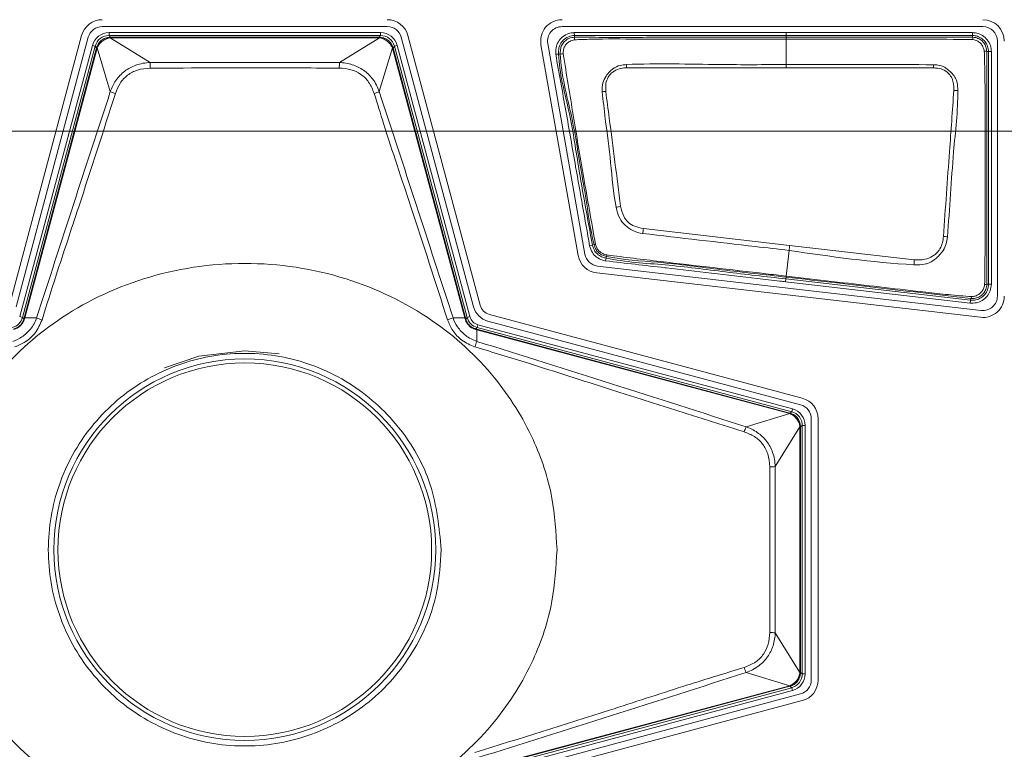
# Model space of a CAD drawing. Header units: millimetres. Extents: x 0 to 1118, y 0 to 864.
# Tile 328 of 372: x 881.49 to 890.08, y 698.32 to 704.69. Entities that reach past the tile are written whole.
import ezdxf

# ---------------------------------------------------------------- set-up
doc = ezdxf.new("R2010")
doc.units = ezdxf.units.MM
doc.styles.add('SLDTEXTSTYLE3', font='TXT', dxfattribs={"width": 0.605})
doc.dimstyles.new('SLDDIMSTYLE0', dxfattribs={"dimtxt": 3.175, "dimasz": 3.302, "dimexe": 0, "dimexo": 0.0625, "dimgap": 0.79375, "dimtad": 0, "dimtih": 1, "dimtoh": 1, "dimdec": 0, "dimlfac": 4, "dimrnd": 1e-09, "dimzin": 12, "dimdsep": 46, "dimtxsty": 'SLDTEXTSTYLE3', "dimsah": 1, "dimcen": 0.09, "dimadec": 0, "dimazin": 3, "dimtfac": 1, "dimtofl": 0, "dimtmove": 0, "dimatfit": 3, "dimfxl": 1, "dimfrac": 2, "dimtolj": 1, "dimtzin": 12, "dimarcsym": 0})

# ---------------------------------------------------------------- blocks, each defined once
blk = doc.blocks.new('_D_4')
at = {"color": 7, "linetype": 'Continuous', "lineweight": 0}
for p, q in [((828.0357, 703.72), (976.4365, 703.72)), ((974.8365, 703.72), (974.8365, 687.4064)), ((974.8365, 666.22), (974.8365, 682.5337)), ((912.9066, 666.22), (976.4365, 666.22))]:
    blk.add_line(p, q, dxfattribs=at)
for points in [[(974.8365, 703.72), (974.3285, 700.418), (975.3445, 700.418)], [(974.8365, 666.22), (975.3445, 669.522), (974.3285, 669.522)]]:
    blk.add_solid(points, dxfattribs=at)
at = {"color": 7, "linetype": 'Continuous', "lineweight": 0, "insert": (971.1985, 686.6264), "char_height": 3.175, "attachment_point": 1, "style": 'SLDTEXTSTYLE3'}
blk.add_mtext('150', dxfattribs=at)

msp = doc.modelspace()

# ---------------------------------------------------------------- linework, layer by layer
at = {"color": 7, "linetype": 'Continuous', "lineweight": 15}
for p, q in [((882.212, 704.6335), (884.6997, 704.6335)), ((882.2709, 704.5807), (882.2709, 704.5557)), ((882.2709, 704.5807), (884.6408, 704.5807)), ((884.6408, 704.5807), (884.6408, 704.5557)), ((886.2244, 704.6335), (889.8984, 704.6335)), ((886.3317, 704.5806), (886.3335, 704.5557)), ((888.1809, 704.5557), (888.1809, 704.5807)), ((888.1809, 704.5807), (889.8058, 704.5807)), ((889.8058, 704.5557), (889.8058, 704.5807)), ((882.0321, 704.5557), (881.4009, 702.2004)), ((881.4592, 702.1847), (882.0903, 704.5401)), ((882.2709, 704.5557), (882.2828, 704.5402)), ((884.6408, 704.5557), (882.2709, 704.5557)), ((882.2815, 704.5352), (882.6305, 704.3193)), ((882.2828, 704.5402), (882.2828, 704.5352)), ((882.2828, 704.5402), (884.6289, 704.5402)), ((884.6289, 704.5352), (882.2828, 704.5352)), ((884.2813, 704.3193), (884.6302, 704.5352)), ((884.6289, 704.5402), (884.6408, 704.5557)), ((884.6289, 704.5402), (884.6289, 704.5352)), ((884.8214, 704.5401), (885.4526, 702.1847)), ((885.5108, 702.2004), (884.8797, 704.5557)), ((886.3335, 704.5557), (886.3346, 704.5405)), ((888.1809, 704.5404), (888.1809, 704.5557)), ((889.8058, 704.5557), (888.1809, 704.5557)), ((888.1809, 704.5404), (888.1809, 704.5244)), ((888.1809, 704.3019), (888.1809, 704.5244)), ((889.8058, 704.5405), (889.8058, 704.5557)), ((889.8058, 704.5405), (889.8059, 704.5405)), ((890.0244, 704.5075), (890.0244, 702.2796)), ((881.4912, 702.1004), (882.1261, 704.4696)), ((882.1502, 704.4631), (881.5154, 702.0939)), ((881.5306, 702.0909), (882.1621, 704.4476)), ((882.167, 704.4463), (881.5355, 702.0896)), ((882.1261, 704.4696), (882.1502, 704.4631)), ((882.1621, 704.4476), (882.1502, 704.4631)), ((882.1621, 704.4476), (882.167, 704.4463)), ((882.2822, 704.0656), (882.1673, 704.4475)), ((884.7444, 704.4475), (884.6295, 704.0656)), ((884.7448, 704.4463), (884.7496, 704.4476)), ((885.3762, 702.0896), (884.7448, 704.4463)), ((884.7616, 704.4631), (884.7496, 704.4476)), ((884.7496, 704.4476), (885.3811, 702.0909)), ((884.7857, 704.4696), (884.7616, 704.4631)), ((885.3964, 702.0939), (884.7616, 704.4631)), ((884.7857, 704.4696), (885.4205, 702.1004)), ((886.0409, 704.4752), (886.3654, 702.6349)), ((886.4248, 702.6453), (886.1003, 704.4856)), ((889.9466, 704.4151), (889.9313, 704.4151)), ((889.9466, 702.3834), (889.9466, 704.4151)), ((889.9466, 704.4151), (889.9716, 704.4151)), ((889.9716, 704.4151), (889.9716, 702.3834)), ((886.1695, 704.3919), (886.1945, 704.3928)), ((886.2097, 704.3933), (886.1945, 704.3928)), ((882.6305, 704.3193), (884.2813, 704.3193)), ((888.1809, 704.2739), (888.1809, 704.3019)), ((889.465, 704.2728), (888.1809, 704.2739)), ((886.9346, 702.8692), (888.2111, 702.7215)), ((886.4656, 702.7189), (886.4897, 702.7254)), ((886.4897, 702.7254), (886.5046, 702.7294)), ((888.2111, 702.7215), (889.2987, 702.5967)), ((886.6052, 702.5872), (886.6104, 702.6116)), ((886.6136, 702.6267), (886.6104, 702.6116)), ((888.1818, 702.4542), (888.2062, 702.6786)), ((889.8839, 702.1544), (886.5344, 702.5421)), ((886.5275, 702.4821), (889.877, 702.0945)), ((888.1762, 702.4052), (888.1791, 702.43)), ((888.1808, 702.4454), (888.1791, 702.43)), ((888.1791, 702.43), (889.7897, 702.2436)), ((888.1809, 702.4454), (888.1808, 702.4454)), ((888.1809, 702.4543), (888.1818, 702.4542)), ((888.1809, 702.4454), (888.1809, 702.4457)), ((889.7868, 702.2188), (888.1762, 702.4052)), ((889.9313, 702.3834), (889.9466, 702.3834)), ((889.9466, 702.3834), (889.9716, 702.3834)), ((889.7897, 702.2436), (889.7915, 702.2588)), ((889.7897, 702.2436), (889.7868, 702.2188)), ((881.4912, 702.1004), (881.5154, 702.0939)), ((881.5154, 702.0939), (881.5281, 702.0812)), ((881.5281, 702.0812), (881.5306, 702.0909)), ((881.5306, 702.0909), (881.5355, 702.0896)), ((881.5355, 702.0896), (881.6387, 702.0903)), ((885.2731, 702.0903), (885.3762, 702.0896)), ((885.3762, 702.0896), (885.3811, 702.0909)), ((885.3811, 702.0909), (885.3837, 702.0812)), ((885.3837, 702.0812), (885.3964, 702.0939)), ((885.4205, 702.1004), (885.3964, 702.0939)), ((888.3216, 701.3884), (885.5912, 702.12)), ((885.4848, 702.0055), (885.4721, 701.9928)), ((885.4912, 702.0297), (885.4848, 702.0055)), ((888.229, 701.2702), (885.4848, 702.0055)), ((885.4912, 702.0297), (888.2354, 701.2944)), ((885.5756, 702.0617), (888.306, 701.3301)), ((885.4721, 701.9928), (885.4818, 701.9903)), ((885.4805, 701.9854), (885.4818, 701.9903)), ((885.4805, 701.9854), (885.4811, 701.8842)), ((888.2121, 701.2534), (885.4805, 701.9854)), ((885.4818, 701.9903), (888.2134, 701.2583)), ((887.8303, 701.138), (888.2134, 701.2531)), ((888.2121, 701.2534), (888.2134, 701.2583)), ((888.2134, 701.2583), (888.229, 701.2702)), ((888.2354, 701.2944), (888.229, 701.2702)), ((888.3216, 701.1495), (888.3061, 701.1376)), ((888.3216, 698.9805), (888.3216, 701.1495)), ((888.3466, 701.1495), (888.3216, 701.1495)), ((888.3466, 701.1495), (888.3466, 698.9805)), ((888.3994, 701.2084), (888.3994, 698.9266)), ((888.4597, 698.9266), (888.4597, 701.2084)), ((888.301, 701.1389), (888.0855, 700.7902)), ((888.301, 698.9925), (888.301, 701.1376)), ((888.301, 701.1376), (888.3061, 701.1376)), ((888.3061, 701.1376), (888.3061, 698.9925)), ((888.0855, 700.7902), (888.0855, 699.3398)), ((888.0855, 699.3398), (888.301, 698.9912)), ((888.2134, 698.877), (887.8303, 698.9921)), ((888.301, 698.9925), (888.3061, 698.9925)), ((888.3061, 698.9925), (888.3216, 698.9805)), ((888.3466, 698.9805), (888.3216, 698.9805)), ((885.4805, 698.1447), (888.2121, 698.8766)), ((888.2134, 698.8717), (885.4818, 698.1398)), ((885.4848, 698.1245), (888.229, 698.8598)), ((888.2354, 698.8357), (885.4912, 698.1004)), ((888.2121, 698.8766), (888.2134, 698.8717)), ((888.229, 698.8598), (888.2134, 698.8717)), ((888.229, 698.8598), (888.2354, 698.8357)), ((888.306, 698.8049), (885.5756, 698.0733)), ((885.5912, 698.0151), (888.3216, 698.7467))]:
    msp.add_line(p, q, dxfattribs=at)
at = {"color": 9, "linetype": 'Continuous', "lineweight": 15}
msp.add_line((883.4559, 701.8017), (883.7551, 701.7757), dxfattribs=at)
at = {"color": 7, "linetype": 'Continuous', "lineweight": 15, "flags": 128}
for points in [[(888.1809, 704.5557), (888.1309, 704.5557), (887.9309, 704.5557), (887.1309, 704.5557), (886.9674, 704.5557), (886.3335, 704.5557)], [(888.1809, 704.2739), (888.0809, 704.2739), (887.6809, 704.2739), (887.2809, 704.2739), (886.787, 704.2739)]]:
    msp.add_lwpolyline(points, dxfattribs=at)
at = {"color": 9, "linetype": 'Continuous', "lineweight": 15, "flags": 128}
msp.add_lwpolyline([(882.7545, 701.6537), (883.0554, 701.7548), (883.4559, 701.8017)], dxfattribs=at)
at = {"color": 7, "linetype": 'Continuous', "lineweight": 15}
for radius in [1.6663, 1.6307]:
    msp.add_circle((883.4559, 700.065), radius, dxfattribs=at)
for centre, radius, start, end in [((882.212, 704.5075), 0.1863, 90, 165), ((884.6997, 704.5075), 0.1863, 15, 90), ((886.2244, 704.5075), 0.1863, 90, 190), ((889.8984, 704.5075), 0.1863, 0, 90), ((882.212, 704.5075), 0.126, 90, 165), ((884.6997, 704.5075), 0.126, 15, 90), ((886.2244, 704.5075), 0.126, 90, 190), ((889.8984, 704.5075), 0.126, 0, 90), ((882.2665, 704.5352), 0.015, 359.86237, 19.50054), ((884.6452, 704.5352), 0.015, 160.49946, 180.13763), ((886.4046, 704.5264), 0.0714, 168.62354, 186.69081), ((889.7738, 704.5223), 0.0368, 356.22231, 29.63386), ((882.1712, 704.462), 0.015, 235.49946, 255.13763), ((884.7406, 704.462), 0.015, 284.86237, 304.50054), ((889.9123, 704.3821), 0.038, 60.02566, 93.95286), ((886.2348, 704.2615), 0.1342, 90.28164, 100.80796), ((880.0146, 704.2648), 2.6164, 0.13453, 1.19301), ((886.8972, 704.2648), 2.6164, 178.80699, 179.86547), ((879.2747, 703.9724), 7.5183, 2.29841, 2.51199), ((895.7855, 703.9705), 6.3278, 177.00854, 177.26148), ((882.4278, 704.4007), 0.3654, 246.51845, 253.93047), ((884.484, 704.4007), 0.3654, 286.06953, 293.48155), ((886.6459, 703.6997), 0.3702, 96.12268, 101.16873), ((889.6444, 703.731), 0.3455, 84.24224, 90.035), ((886.8406, 702.4972), 0.5762, 100.46158, 104.47945), ((891.5559, 702.1968), 4.6699, 171.72138, 172.25325), ((889.4704, 701.9872), 0.8182, 81.69992, 84.18326), ((886.4984, 702.7951), 0.066, 275.42897, 286.14563), ((894.9923, 701.9332), 6.8269, 173.36917, 173.73199), ((886.5489, 702.6672), 0.1863, 190, 263.39823), ((886.5489, 702.6672), 0.126, 190, 263.39823), ((886.6845, 702.6227), 0.071, 166.91143, 176.74313), ((905.4639, 701.69), 16.1906, 176.78956, 176.94185), ((889.9151, 702.4153), 0.0358, 266.71983, 296.88187), ((889.7779, 702.2765), 0.0223, 307.56221, 355.84631), ((889.8984, 702.2796), 0.1863, 263.39823, 0), ((889.8984, 702.2796), 0.126, 263.39823, 0), ((885.6206, 702.2298), 0.174, 195, 255), ((885.6206, 702.2298), 0.1137, 195, 255), ((881.7822, 702.4103), 0.3507, 245.85553, 254.14545), ((885.1296, 702.4103), 0.3507, 285.85455, 294.14447), ((881.5321, 702.0758), 0.0068, 77.76913, 126.53293), ((885.3797, 702.0758), 0.0068, 53.46707, 102.23087), ((885.4666, 701.9888), 0.0068, 347.76913, 36.53293), ((885.9135, 701.7104), 0.466, 158.10233, 164.39632), ((888.2734, 701.2084), 0.126, 0, 75), ((888.2734, 701.2084), 0.1863, 0, 75), ((888.2278, 701.2493), 0.0149, 145.37126, 165.13441), ((888.2077, 700.9811), 0.4087, 157.43042, 164.04401), ((888.301, 701.1538), 0.0149, 269.86559, 289.62874), ((888.0311, 703.2391), 2.4495, 270.14609, 271.27144), ((888.0311, 696.8909), 2.4495, 88.72856, 89.85391), ((888.2077, 699.1489), 0.4087, 195.95599, 202.56958), ((888.301, 698.9762), 0.0149, 70.37126, 90.13441), ((888.2734, 698.9266), 0.126, 285, 0), ((888.2734, 698.9266), 0.1863, 285, 0), ((888.2278, 698.8808), 0.0149, 194.86559, 214.62874)]:
    msp.add_arc(centre, radius, start, end, dxfattribs=at)
for centre, major_axis, ratio, start_param, end_param in [((882.271, 704.4307), (-0.0913, 0.119), 0.999758, 5.628804, 6.937567), ((884.6408, 704.4307), (0.0913, 0.119), 0.999758, 5.628804, 6.937567), ((882.271, 704.4307), (-0.0761, 0.0992), 0.999661, 5.628804, 6.937567), ((882.285, 704.4124), (-0.0418, 0.1212), 0.972579, 5.959695, 5.976911), ((882.285, 704.4574), (-0.0258, 0.0738), 0.954922, 5.961416, 5.978632), ((884.6268, 704.4124), (0.0418, 0.1212), 0.972579, 0.306274, 0.32349), ((884.6268, 704.4574), (0.0258, 0.0738), 0.954922, 0.304553, 0.321769), ((884.6408, 704.4307), (0.0761, 0.0992), 0.999661, 5.628804, 6.937567), ((882.285, 704.4124), (0.1062, -0.0717), 0.972579, 3.447867, 3.465083), ((882.2416, 704.4241), (0.0646, -0.044), 0.954922, 3.446146, 3.463362), ((884.6702, 704.4241), (0.0646, 0.044), 0.954922, 5.961416, 5.978632), ((884.6268, 704.4124), (0.1062, 0.0717), 0.972579, 5.959695, 5.976911), ((881.3946, 702.1263), (0.0884, -0.0884), 0.999878, 5.759674, 6.806696), ((885.5171, 702.1263), (0.0884, 0.0884), 0.999878, 2.618082, 3.665103), ((885.5171, 702.1263), (-0.0707, -0.0707), 0.999797, 5.759674, 6.806696), ((888.1899, 701.1788), (0.044, 0.0646), 0.954922, 0.304434, 0.321769), ((888.1783, 701.1354), (0.0717, 0.1062), 0.972579, 0.306155, 0.32349), ((888.1966, 701.1495), (0.0992, 0.0761), 0.999661, 5.628804, 6.937567), ((888.1966, 701.1495), (0.119, 0.0913), 0.999758, 5.628804, 6.937567), ((888.2232, 701.1354), (0.0738, 0.0258), 0.954922, 5.961416, 5.978751), ((888.1783, 701.1354), (0.1212, 0.0418), 0.972579, 5.959695, 5.97703), ((888.2232, 698.9946), (0.0738, -0.0258), 0.954922, 0.304434, 0.321769), ((888.1783, 698.9946), (0.1212, -0.0418), 0.972579, 0.306155, 0.32349), ((888.1966, 698.9806), (0.0992, -0.0761), 0.999661, 5.628804, 6.937567), ((888.1966, 698.9806), (0.119, -0.0913), 0.999758, 5.628804, 6.937567), ((888.1899, 698.9512), (-0.044, 0.0646), 0.954922, 2.819823, 2.837158), ((888.1783, 698.9946), (-0.0717, 0.1062), 0.972579, 2.818102, 2.835437)]:
    msp.add_ellipse(centre, major_axis=major_axis, ratio=ratio, start_param=start_param, end_param=end_param, dxfattribs=at)
for points, knots in [([(886.1695, 704.3919), (886.1694, 704.4066), (886.1694, 704.4393), (886.1828, 704.4899), (886.2176, 704.537), (886.2646, 704.5694), (886.3062, 704.5787), (886.327, 704.5803), (886.3317, 704.5806)], [0, 0, 0, 0, 0.156991, 0.351979, 0.549313, 0.775672, 0.949589, 1, 1, 1, 1]), ([(886.3317, 704.5806), (886.5436, 704.5807), (886.9674, 704.5808), (887.5838, 704.5807), (887.9883, 704.5807), (888.1809, 704.5807)], [0, 0, 0, 0, 0.343799, 0.687599, 1, 1, 1, 1]), ([(889.8058, 704.5807), (889.8186, 704.5799), (889.85, 704.5777), (889.897, 704.5571), (889.9387, 704.5191), (889.9664, 704.4697), (889.9699, 704.4331), (889.9716, 704.4151)], [0, 0, 0, 0, 0.148542, 0.362996, 0.577594, 0.792489, 1, 1, 1, 1]), ([(882.1627, 704.4497), (882.168, 704.4629), (882.1784, 704.4893), (882.2095, 704.519), (882.2449, 704.5368), (882.2697, 704.5391), (882.2807, 704.5402)], [0, 0, 0, 0, 0.267355, 0.531013, 0.792242, 1, 1, 1, 1]), ([(882.2815, 704.5352), (882.2815, 704.5352), (882.2715, 704.534), (882.2487, 704.5285), (882.2155, 704.5108), (882.1858, 704.4827), (882.1721, 704.4597), (882.1673, 704.4475), (882.1673, 704.4475)], [0, 0, 0, 0, 0.000099, 0.204967, 0.468567, 0.735063, 0.999901, 1, 1, 1, 1]), ([(884.7444, 704.4475), (884.7444, 704.4475), (884.74, 704.4587), (884.7272, 704.4809), (884.6989, 704.5088), (884.6651, 704.5278), (884.6413, 704.5339), (884.6302, 704.5352), (884.6302, 704.5352)], [0, 0, 0, 0, 0.000099, 0.244073, 0.508658, 0.774293, 0.999901, 1, 1, 1, 1]), ([(884.6311, 704.5402), (884.6432, 704.539), (884.6692, 704.5363), (884.7051, 704.5169), (884.7345, 704.4872), (884.7443, 704.4619), (884.7491, 704.4497)], [0, 0, 0, 0, 0.228401, 0.491458, 0.753348, 1, 1, 1, 1]), ([(886.3335, 704.5557), (886.3335, 704.5557), (886.3154, 704.5544), (886.2788, 704.5489), (886.2354, 704.5185), (886.2056, 704.4787), (886.1943, 704.4349), (886.1944, 704.4061), (886.1945, 704.3928)], [0, 0, 0, 0, 0.000062, 0.226257, 0.448604, 0.641898, 0.834219, 1, 1, 1, 1]), ([(886.2097, 704.3933), (886.2097, 704.3933), (886.2092, 704.4065), (886.2097, 704.4332), (886.2203, 704.4738), (886.2469, 704.5077), (886.2854, 704.5346), (886.3174, 704.5392), (886.3346, 704.5405), (886.3346, 704.5405)], [0, 0, 0, 0, 0.000069, 0.181862, 0.36744, 0.566113, 0.762287, 0.999931, 1, 1, 1, 1]), ([(886.3337, 704.5181), (886.3192, 704.5146), (886.2944, 704.5087), (886.2656, 704.4865), (886.2462, 704.4616), (886.236, 704.4299), (886.2348, 704.4077), (886.2342, 704.3956)], [0, 0, 0, 0, 0.254503, 0.434183, 0.616241, 0.792354, 1, 1, 1, 1]), ([(888.1809, 704.5244), (888.1475, 704.5244), (887.9809, 704.5244), (887.5475, 704.5247), (887.0132, 704.5227), (886.564, 704.5269), (886.3817, 704.5199), (886.3337, 704.5181)], [0, 0, 0, 0, 0.054134, 0.270669, 0.70374, 0.921922, 1, 1, 1, 1]), ([(886.3346, 704.5405), (886.3346, 704.5405), (886.3824, 704.5439), (886.6152, 704.535), (887.0319, 704.5425), (887.5995, 704.5398), (887.9826, 704.5402), (888.1809, 704.5404)], [0, 0, 0, 0, 0.000008, 0.077922, 0.377558, 0.677759, 1, 1, 1, 1]), ([(888.1809, 704.5404), (888.3694, 704.5404), (888.6135, 704.5404), (889.0059, 704.5404), (889.359, 704.5404), (889.6566, 704.5404), (889.8058, 704.5405)], [0, 0, 0, 0, 0.348076, 0.450575, 0.724495, 1, 1, 1, 1]), ([(889.8105, 704.5198), (889.6597, 704.5218), (889.3606, 704.5256), (888.913, 704.5241), (888.5206, 704.5245), (888.2766, 704.5244), (888.1809, 704.5244)], [0, 0, 0, 0, 0.277616, 0.55073, 0.823865, 1, 1, 1, 1]), ([(889.9466, 704.4151), (889.9451, 704.4303), (889.9422, 704.4615), (889.9186, 704.5034), (889.8833, 704.5356), (889.8434, 704.5532), (889.8167, 704.555), (889.8058, 704.5557)], [0, 0, 0, 0, 0.207525, 0.422406, 0.636965, 0.851374, 1, 1, 1, 1]), ([(889.8059, 704.5405), (889.8059, 704.5405), (889.8156, 704.5405), (889.8393, 704.5377), (889.8748, 704.5228), (889.9062, 704.4941), (889.9273, 704.4568), (889.93, 704.4289), (889.9313, 704.4151)], [0, 0, 0, 0, 0.000076, 0.148616, 0.362288, 0.576347, 0.788356, 1, 1, 1, 1]), ([(889.9097, 704.42), (889.9076, 704.4304), (889.9033, 704.4516), (889.8858, 704.4797), (889.8614, 704.502), (889.8353, 704.516), (889.8175, 704.5188), (889.8105, 704.5198)], [0, 0, 0, 0, 0.209213, 0.424915, 0.643298, 0.861018, 1, 1, 1, 1]), ([(889.913, 702.3796), (889.914, 702.415), (889.9159, 702.4846), (889.9161, 702.6229), (889.917, 702.8627), (889.9171, 703.1833), (889.9161, 703.6658), (889.9202, 704.0709), (889.9115, 704.3606), (889.9097, 704.42)], [0, 0, 0, 0, 0.052067, 0.10243, 0.203216, 0.404615, 0.573842, 0.912598, 1, 1, 1, 1]), ([(889.9313, 704.4151), (889.9313, 704.3571), (889.9313, 704.0689), (889.9312, 703.6656), (889.9312, 703.1833), (889.9312, 702.8628), (889.9312, 702.623), (889.9313, 702.4862), (889.9312, 702.4175), (889.9313, 702.3834), (889.9313, 702.3834)], [0, 0, 0, 0, 0.085615, 0.425541, 0.595492, 0.797743, 0.89887, 0.949435, 0.999993, 1, 1, 1, 1]), ([(886.4656, 702.7189), (886.4248, 702.9493), (886.3552, 703.3424), (886.2577, 703.9003), (886.199, 704.2275), (886.1695, 704.3919)], [0, 0, 0, 0, 0.413035, 0.70499, 1, 1, 1, 1]), ([(886.1945, 704.3928), (886.1945, 704.3928), (886.1999, 704.2269), (886.2934, 703.9046), (886.3756, 703.347), (886.4476, 702.9549), (886.4897, 702.7254)], [0, 0, 0, 0, 0.0000089, 0.2939523, 0.5868623, 1, 1, 1, 1]), ([(886.5046, 702.7294), (886.5046, 702.7294), (886.4675, 702.868), (886.4463, 703.0695), (886.3768, 703.4443), (886.3187, 703.8593), (886.2157, 704.2114), (886.2097, 704.3933), (886.2097, 704.3933)], [0, 0, 0, 0, 0.000009, 0.254881, 0.357627, 0.676791, 0.999991, 1, 1, 1, 1]), ([(886.2342, 704.3956), (886.249, 704.3062), (886.2786, 704.1273), (886.3365, 703.7708), (886.4141, 703.3053), (886.4813, 702.93), (886.5167, 702.7317)], [0, 0, 0, 0, 0.161169, 0.322293, 0.641919, 1, 1, 1, 1]), ([(882.2822, 704.0656), (882.2822, 704.0656), (882.2938, 704.0998), (882.3264, 704.1666), (882.4037, 704.2486), (882.5086, 704.3042), (882.5883, 704.3178), (882.6304, 704.3193), (882.6305, 704.3193)], [0, 0, 0, 0, 0.000033, 0.237572, 0.481211, 0.723864, 0.999967, 1, 1, 1, 1]), ([(882.631, 704.271), (882.5932, 704.268), (882.5226, 704.2623), (882.4299, 704.2131), (882.3617, 704.1406), (882.3383, 704.0799), (882.3267, 704.0496)], [0, 0, 0, 0, 0.278939, 0.519553, 0.760958, 1, 1, 1, 1]), ([(884.2807, 704.271), (884.2474, 704.2711), (884.0808, 704.2718), (883.5308, 704.2735), (883.0143, 704.2721), (882.631, 704.271)], [0, 0, 0, 0, 0.060615, 0.303076, 1, 1, 1, 1]), ([(884.5851, 704.0496), (884.5713, 704.0843), (884.5456, 704.1489), (884.4713, 704.2206), (884.3812, 704.2637), (884.3149, 704.2685), (884.2807, 704.271)], [0, 0, 0, 0, 0.274544, 0.5112847, 0.7475932, 1, 1, 1, 1]), ([(884.2813, 704.3193), (884.2813, 704.3193), (884.3194, 704.318), (884.3942, 704.3062), (884.496, 704.257), (884.5799, 704.1758), (884.6162, 704.1049), (884.6295, 704.0656), (884.6295, 704.0656)], [0, 0, 0, 0, 0.000033, 0.249575, 0.487562, 0.72675, 0.999967, 1, 1, 1, 1]), ([(886.5742, 704.063), (886.574, 704.0899), (886.5737, 704.1386), (886.6048, 704.1984), (886.637, 704.2378), (886.6766, 704.2727), (886.7261, 704.2972), (886.7679, 704.3005), (886.7858, 704.3019)], [0, 0, 0, 0, 0.223004, 0.40339, 0.550618, 0.649795, 0.85012, 1, 1, 1, 1]), ([(886.787, 704.2739), (886.7709, 704.2729), (886.7336, 704.2705), (886.6888, 704.2513), (886.6502, 704.2247), (886.6222, 704.1893), (886.6036, 704.1338), (886.6054, 704.0914), (886.6064, 704.0679)], [0, 0, 0, 0, 0.152632, 0.353534, 0.453266, 0.597218, 0.776209, 1, 1, 1, 1]), ([(886.7858, 704.3019), (886.786, 704.3019), (887.0586, 704.3138), (887.524, 704.2985), (887.9888, 704.3009), (888.1809, 704.3019)], [0, 0, 0, 0, 0.000392, 0.586904, 1, 1, 1, 1]), ([(888.1809, 704.3019), (888.2665, 704.302), (888.695, 704.3023), (889.1235, 704.3014), (889.4664, 704.3007)], [0, 0, 0, 0, 0.199885, 1, 1, 1, 1]), ([(889.6442, 704.0764), (889.644, 704.0994), (889.6438, 704.1388), (889.6282, 704.1849), (889.6013, 704.2219), (889.5635, 704.2561), (889.5101, 704.2704), (889.4775, 704.2722), (889.465, 704.2728)], [0, 0, 0, 0, 0.226459, 0.389111, 0.469736, 0.677982, 0.876922, 1, 1, 1, 1]), ([(889.4664, 704.3007), (889.4666, 704.3007), (889.4799, 704.3), (889.5107, 704.2976), (889.5473, 704.2884), (889.5882, 704.2639), (889.6167, 704.2358), (889.6516, 704.1988), (889.6654, 704.1716), (889.6776, 704.1282), (889.6784, 704.1), (889.679, 704.0747)], [0, 0, 0, 0, 0.0019133, 0.1143382, 0.2675488, 0.319965, 0.5270556, 0.6107238, 0.7580582, 0.7826672, 1, 1, 1, 1]), ([(881.6387, 702.0903), (881.7456, 702.4197), (881.9595, 703.0785), (882.1746, 703.7366), (882.2822, 704.0656)], [0, 0, 0, 0, 0.499979, 1, 1, 1, 1]), ([(884.6295, 704.0656), (884.7371, 703.7366), (884.9523, 703.0785), (885.1661, 702.4197), (885.2731, 702.0903)], [0, 0, 0, 0, 0.500027, 1, 1, 1, 1]), ([(886.6965, 703.0551), (886.6964, 703.0556), (886.6726, 703.1842), (886.6523, 703.4441), (886.6077, 703.7789), (886.5834, 703.985), (886.5742, 704.063)], [0, 0, 0, 0, 0.001469, 0.385805, 0.767703, 1, 1, 1, 1]), ([(886.6064, 704.0679), (886.6165, 703.9903), (886.6433, 703.7847), (886.6862, 703.45), (886.7194, 703.1927), (886.7359, 703.0638)], [0, 0, 0, 0, 0.232386, 0.615425, 1, 1, 1, 1]), ([(889.5533, 702.8012), (889.5622, 702.925), (889.5799, 703.1727), (889.6105, 703.598), (889.6317, 703.8989), (889.6442, 704.0764)], [0, 0, 0, 0, 0.290819, 0.581537, 1, 1, 1, 1]), ([(889.679, 704.0747), (889.679, 704.0744), (889.68, 703.8958), (889.6422, 703.5948), (889.6165, 703.1688), (889.5978, 702.9209), (889.5885, 702.7968)], [0, 0, 0, 0, 0.00076, 0.418996, 0.709074, 1, 1, 1, 1]), ([(882.3267, 704.0496), (882.2206, 703.7191), (882.0506, 703.1888), (881.8314, 702.533), (881.7273, 702.2028), (881.6863, 702.0729)], [0, 0, 0, 0, 0.501063, 0.803813, 1, 1, 1, 1]), ([(885.2254, 702.0729), (885.1196, 702.4022), (884.9356, 702.9747), (884.715, 703.6293), (884.6123, 703.9617), (884.5851, 704.0496)], [0, 0, 0, 0, 0.49889, 0.867446, 1, 1, 1, 1]), ([(886.9286, 702.8263), (886.9284, 702.8263), (886.8984, 702.8307), (886.8427, 702.8457), (886.7747, 702.8947), (886.7187, 702.9627), (886.7045, 703.022), (886.6965, 703.0551)], [0, 0, 0, 0, 0.001708, 0.259964, 0.483259, 0.711212, 1, 1, 1, 1]), ([(886.7359, 703.0638), (886.7427, 703.0344), (886.7545, 702.9833), (886.7991, 702.9219), (886.8608, 702.8844), (886.9085, 702.8746), (886.9346, 702.8692)], [0, 0, 0, 0, 0.298081, 0.517996, 0.735793, 1, 1, 1, 1]), ([(888.2062, 702.6786), (888.1082, 702.6899), (887.6823, 702.7391), (887.2564, 702.7884), (886.9286, 702.8263)], [0, 0, 0, 0, 0.230284, 1, 1, 1, 1]), ([(889.5885, 702.7968), (889.5885, 702.7966), (889.5863, 702.7764), (889.5804, 702.7342), (889.5573, 702.6853), (889.53, 702.6508), (889.5058, 702.6241), (889.4695, 702.5914), (889.4314, 702.57), (889.3708, 702.5523), (889.3311, 702.5531), (889.2963, 702.5537)], [0, 0, 0, 0, 0.001259, 0.143959, 0.299696, 0.377139, 0.45519, 0.553862, 0.722719, 0.757762, 1, 1, 1, 1]), ([(889.2987, 702.5967), (889.3297, 702.5956), (889.3854, 702.5937), (889.4486, 702.6207), (889.486, 702.6473), (889.5074, 702.6697), (889.5285, 702.701), (889.547, 702.745), (889.5512, 702.7825), (889.5533, 702.8012)], [0, 0, 0, 0, 0.248655, 0.445661, 0.542881, 0.619011, 0.695163, 0.848449, 1, 1, 1, 1]), ([(886.6052, 702.5872), (886.5943, 702.5897), (886.5661, 702.5961), (886.5242, 702.6182), (886.4842, 702.6606), (886.4722, 702.6983), (886.4656, 702.7189)], [0, 0, 0, 0, 0.164092, 0.424713, 0.685169, 1, 1, 1, 1]), ([(886.4897, 702.7254), (886.4897, 702.7254), (886.4946, 702.7072), (886.5059, 702.6746), (886.5398, 702.6382), (886.5759, 702.6194), (886.6004, 702.6139), (886.6104, 702.6116)], [0, 0, 0, 0, 0.000085, 0.320256, 0.573919, 0.826496, 1, 1, 1, 1]), ([(886.6136, 702.6267), (886.6136, 702.6267), (886.6013, 702.6293), (886.5766, 702.6351), (886.5443, 702.6553), (886.5174, 702.6869), (886.5087, 702.7142), (886.5046, 702.7294), (886.5046, 702.7294)], [0, 0, 0, 0, 0.000094, 0.235606, 0.472383, 0.703877, 0.999906, 1, 1, 1, 1]), ([(886.5167, 702.7317), (886.5217, 702.7175), (886.5301, 702.6936), (886.5542, 702.6669), (886.5815, 702.648), (886.6034, 702.642), (886.6153, 702.6387)], [0, 0, 0, 0, 0.312993, 0.525768, 0.743338, 1, 1, 1, 1]), ([(886.6104, 702.6116), (886.6104, 702.6116), (886.7791, 702.5756), (887.1302, 702.5592), (887.6515, 702.4891), (888.0032, 702.4497), (888.1791, 702.43)], [0, 0, 0, 0, 0.000009, 0.327782, 0.663882, 1, 1, 1, 1]), ([(888.1808, 702.4454), (887.9939, 702.4662), (887.62, 702.5079), (887.0994, 702.5791), (886.76, 702.5955), (886.6136, 702.6267), (886.6136, 702.6267)], [0, 0, 0, 0, 0.357597, 0.715194, 0.99999, 1, 1, 1, 1]), ([(886.6153, 702.6387), (886.7709, 702.6195), (887.0799, 702.5813), (887.5428, 702.5284), (887.909, 702.4858), (888.1217, 702.4611), (888.1809, 702.4543)], [0, 0, 0, 0, 0.298328, 0.592531, 0.886701, 1, 1, 1, 1]), ([(889.2963, 702.5537), (889.296, 702.5537), (888.9307, 702.5728), (888.5683, 702.6257), (888.2062, 702.6786)], [0, 0, 0, 0, 0.00107, 1, 1, 1, 1]), ([(886.1809, 700.065), (886.1721, 700.2163), (886.1529, 700.5467), (885.978, 701.0662), (885.6383, 701.6121), (885.086, 702.1148), (884.3338, 702.4773), (883.4559, 702.6104), (882.578, 702.4773), (881.8256, 702.1148), (881.274, 701.6121), (880.9321, 701.0662), (880.7637, 700.5467), (880.7159, 700.065), (880.7637, 699.5834), (880.9321, 699.0638), (881.274, 698.5179), (881.8256, 698.0153), (882.578, 697.6527), (883.4559, 697.5197), (884.3338, 697.6527), (885.086, 698.0153), (885.6383, 698.5179), (885.978, 699.0638), (886.1529, 699.5834), (886.1721, 699.9138), (886.1809, 700.065)], [0, 0, 0, 0, 0.027672, 0.060454, 0.099202, 0.144378, 0.19539, 0.25, 0.30461, 0.355622, 0.400798, 0.439546, 0.472328, 0.5, 0.527672, 0.560454, 0.599202, 0.644378, 0.69539, 0.75, 0.80461, 0.855622, 0.900798, 0.939546, 0.972328, 1, 1, 1, 1]), ([(888.1762, 702.4052), (888.1596, 702.4071), (888.0769, 702.4167), (887.7292, 702.4569), (887.3942, 702.4953), (886.9533, 702.5469), (886.7773, 702.5673), (886.6052, 702.5872)], [0, 0, 0, 0, 0.031615, 0.158073, 0.663905, 0.67123, 1, 1, 1, 1]), ([(888.1809, 702.4543), (888.1809, 702.4518), (888.1809, 702.4476), (888.1809, 702.4463), (888.1809, 702.4457)], [0, 0, 0, 0, 0.604654, 1, 1, 1, 1]), ([(889.7915, 702.2588), (889.7915, 702.2588), (889.7267, 702.2666), (889.5944, 702.2815), (889.2058, 702.327), (888.7339, 702.3813), (888.3278, 702.4283), (888.1809, 702.4454)], [0, 0, 0, 0, 0.000008, 0.122721, 0.243421, 0.72623, 1, 1, 1, 1]), ([(888.1818, 702.4542), (888.2149, 702.4503), (888.3805, 702.4311), (888.7868, 702.3839), (889.2249, 702.3334), (889.5986, 702.291), (889.7318, 702.2804), (889.8001, 702.2749)], [0, 0, 0, 0, 0.061411, 0.307056, 0.753701, 0.873798, 1, 1, 1, 1]), ([(889.9716, 702.3834), (889.9696, 702.3642), (889.9658, 702.3263), (889.9364, 702.2765), (889.894, 702.2395), (889.8417, 702.2177), (889.8049, 702.2184), (889.7868, 702.2188)], [0, 0, 0, 0, 0.206408, 0.406181, 0.606089, 0.806512, 1, 1, 1, 1]), ([(889.7897, 702.2436), (889.7897, 702.2436), (889.8048, 702.2419), (889.8364, 702.2434), (889.8807, 702.261), (889.9167, 702.2927), (889.9417, 702.3349), (889.9449, 702.3671), (889.9466, 702.3834)], [0, 0, 0, 0, 0.000069, 0.193541, 0.393933, 0.593787, 0.793541, 1, 1, 1, 1]), ([(889.9313, 702.3834), (889.9313, 702.3834), (889.9313, 702.3683), (889.926, 702.3391), (889.904, 702.3016), (889.8721, 702.2741), (889.833, 702.2586), (889.805, 702.2573), (889.7915, 702.2588), (889.7915, 702.2588)], [0, 0, 0, 0, 0.000071, 0.215697, 0.411493, 0.608659, 0.804789, 0.999929, 1, 1, 1, 1]), ([(889.8001, 702.2749), (889.8108, 702.2761), (889.8323, 702.2786), (889.8618, 702.2934), (889.8863, 702.3152), (889.9052, 702.3444), (889.9103, 702.3673), (889.913, 702.3796)], [0, 0, 0, 0, 0.191842, 0.387343, 0.580434, 0.776139, 1, 1, 1, 1]), ([(881.4306, 701.8842), (881.4307, 701.8842), (881.4589, 701.8931), (881.5166, 701.9217), (881.5917, 701.9912), (881.627, 702.0549), (881.6387, 702.0903), (881.6387, 702.0903)], [0, 0, 0, 0, 0.0000495, 0.2946276, 0.6282722, 0.9999505, 1, 1, 1, 1]), ([(881.5355, 702.0896), (881.5355, 702.0896), (881.5348, 702.0872), (881.5342, 702.0848), (881.5335, 702.0824)], [0, 0, 0, 0, 0.001998, 1, 1, 1, 1]), ([(885.2731, 702.0903), (885.2731, 702.0903), (885.2824, 702.0619), (885.3118, 702.004), (885.3822, 701.9297), (885.4462, 701.8953), (885.4811, 701.8842), (885.4811, 701.8842)], [0, 0, 0, 0, 0.00005, 0.297674, 0.635276, 0.99995, 1, 1, 1, 1]), ([(885.3782, 702.0824), (885.3776, 702.0848), (885.3769, 702.0872), (885.3762, 702.0896), (885.3762, 702.0896)], [0, 0, 0, 0, 0.9980016, 1, 1, 1, 1]), ([(881.5335, 702.0824), (881.5327, 702.0794), (881.528, 702.063), (881.5126, 702.0343), (881.4803, 702.0026), (881.4523, 701.9924), (881.4385, 701.9874)], [0, 0, 0, 0, 0.066348, 0.367276, 0.687028, 1, 1, 1, 1]), ([(881.4397, 701.9928), (881.4526, 701.9976), (881.4784, 702.0071), (881.5085, 702.0365), (881.5228, 702.0631), (881.5272, 702.0784), (881.5281, 702.0812)], [0, 0, 0, 0, 0.315839, 0.630493, 0.931818, 1, 1, 1, 1]), ([(881.6863, 702.0729), (881.6687, 702.0332), (881.6353, 701.9579), (881.5469, 701.8764), (881.4791, 701.8487), (881.4471, 701.8357)], [0, 0, 0, 0, 0.371944, 0.704128, 1, 1, 1, 1]), ([(885.4647, 701.8357), (885.4253, 701.8527), (885.3499, 701.8851), (885.2674, 701.9727), (885.2388, 702.0409), (885.2254, 702.0729)], [0, 0, 0, 0, 0.36574, 0.701782, 1, 1, 1, 1]), ([(885.4733, 701.9874), (885.4703, 701.9882), (885.4538, 701.9929), (885.4251, 702.0083), (885.3935, 702.0406), (885.3833, 702.0686), (885.3782, 702.0824)], [0, 0, 0, 0, 0.066348, 0.367276, 0.687028, 1, 1, 1, 1]), ([(885.3837, 702.0812), (885.3885, 702.0683), (885.3979, 702.0425), (885.4274, 702.0124), (885.4539, 701.9981), (885.4692, 701.9937), (885.4721, 701.9928)], [0, 0, 0, 0, 0.315839, 0.630493, 0.931818, 1, 1, 1, 1]), ([(885.4805, 701.9854), (885.4805, 701.9854), (885.4781, 701.9861), (885.4757, 701.9867), (885.4733, 701.9874)], [0, 0, 0, 0, 0.0019984, 1, 1, 1, 1]), ([(887.8148, 701.0935), (887.4225, 701.2174), (886.7941, 701.4159), (886.0134, 701.6688), (885.6203, 701.7884), (885.4647, 701.8357)], [0, 0, 0, 0, 0.50095, 0.80236, 1, 1, 1, 1]), ([(885.4811, 701.8842), (885.8733, 701.7612), (886.6579, 701.5152), (887.4395, 701.2638), (887.8303, 701.138)], [0, 0, 0, 0, 0.499906, 1, 1, 1, 1]), ([(885.1708, 700.065), (885.1518, 700.2578), (885.1139, 700.6434), (884.8184, 701.1565), (884.3832, 701.5466), (883.8397, 701.7698), (883.2539, 701.8008), (882.6905, 701.6361), (882.2136, 701.2942), (881.8767, 700.8137), (881.7179, 700.2489), (881.755, 699.6633), (881.9838, 699.1232), (882.3785, 698.6891), (882.8946, 698.4101), (883.4742, 698.3176), (884.0515, 698.4222), (884.5624, 698.712), (884.9457, 699.1542), (885.1436, 699.632), (885.1632, 699.9446), (885.1708, 700.065)], [0, 0, 0, 0, 0.053675, 0.10735, 0.161032, 0.214724, 0.268418, 0.322111, 0.375804, 0.429498, 0.483184, 0.536859, 0.590531, 0.644209, 0.697899, 0.751593, 0.805286, 0.858979, 0.912673, 0.966362, 1, 1, 1, 1]), ([(888.301, 701.1389), (888.301, 701.1389), (888.2999, 701.1489), (888.2943, 701.1717), (888.2766, 701.2049), (888.2486, 701.2346), (888.2255, 701.2483), (888.2134, 701.2531), (888.2134, 701.2531)], [0, 0, 0, 0, 0.000099, 0.205023, 0.468657, 0.735206, 0.999901, 1, 1, 1, 1]), ([(888.2155, 701.2577), (888.2288, 701.2525), (888.2551, 701.242), (888.2848, 701.2109), (888.3026, 701.1756), (888.305, 701.1508), (888.3061, 701.1398)], [0, 0, 0, 0, 0.267205, 0.530926, 0.792194, 1, 1, 1, 1]), ([(888.0373, 700.7896), (888.0343, 700.8275), (888.0287, 700.8978), (887.9795, 700.9902), (887.9067, 701.0584), (887.8455, 701.0818), (887.8148, 701.0935)], [0, 0, 0, 0, 0.278433, 0.517723, 0.757717, 1, 1, 1, 1]), ([(887.8303, 701.138), (887.8304, 701.138), (887.8651, 701.1263), (887.9324, 701.0938), (888.0146, 701.0164), (888.0703, 700.9119), (888.084, 700.8324), (888.0855, 700.7902), (888.0855, 700.7902)], [0, 0, 0, 0, 0.000033, 0.240706, 0.482945, 0.724319, 0.999967, 1, 1, 1, 1]), ([(888.0373, 699.3404), (888.0375, 699.3738), (888.0382, 699.5404), (888.0398, 700.0235), (888.0383, 700.4732), (888.0373, 700.7896)], [0, 0, 0, 0, 0.069002, 0.345011, 1, 1, 1, 1]), ([(887.8148, 699.0366), (887.8496, 699.0502), (887.9143, 699.0756), (887.9863, 699.1495), (888.0299, 699.2396), (888.0348, 699.306), (888.0373, 699.3404)], [0, 0, 0, 0, 0.2746061, 0.510484, 0.7460239, 1, 1, 1, 1]), ([(888.0855, 699.3398), (888.0855, 699.3398), (888.0841, 699.3014), (888.0722, 699.2264), (888.0225, 699.1247), (887.9409, 699.0412), (887.8698, 699.0053), (887.8304, 698.9921), (887.8303, 698.9921)], [0, 0, 0, 0, 0.000033, 0.25119, 0.488485, 0.726814, 0.999967, 1, 1, 1, 1]), ([(885.4647, 698.2943), (885.8568, 698.4159), (886.4637, 698.604), (887.242, 698.8604), (887.6359, 698.9816), (887.8148, 699.0366)], [0, 0, 0, 0, 0.499028, 0.772399, 1, 1, 1, 1]), ([(887.8303, 698.9921), (887.4395, 698.8663), (886.6579, 698.6148), (885.8733, 698.3688), (885.4811, 698.2459)], [0, 0, 0, 0, 0.500078, 1, 1, 1, 1]), ([(888.2134, 698.877), (888.2134, 698.877), (888.2246, 698.8814), (888.2467, 698.8942), (888.2746, 698.9224), (888.2936, 698.9562), (888.2997, 698.9801), (888.301, 698.9912), (888.301, 698.9912)], [0, 0, 0, 0, 0.000099, 0.243996, 0.508611, 0.774308, 0.999901, 1, 1, 1, 1]), ([(888.3061, 698.9903), (888.3048, 698.9782), (888.3021, 698.9522), (888.2827, 698.9163), (888.253, 698.8869), (888.2278, 698.8771), (888.2155, 698.8723)], [0, 0, 0, 0, 0.228379, 0.491504, 0.753433, 1, 1, 1, 1])]:
    msp.add_open_spline(points, degree=3, knots=knots, dxfattribs=at)

# ---------------------------------------------------------------- dimensions: what is measured, and where the dimension line sits
at = {"color": 7, "linetype": 'Continuous', "lineweight": 0}
dim = msp.add_linear_dim(base=(974.8365, 666.22), p1=(826.4357, 703.72), p2=(911.3066, 666.22), angle=90, dimstyle='SLDDIMSTYLE0', dxfattribs=at)
dim.commit()
dim.dimension.update_dxf_attribs({"geometry": '_D_4', "text_midpoint": (974.8365, 684.97), "dimtype": 160})

doc.saveas('drawing.dxf')
